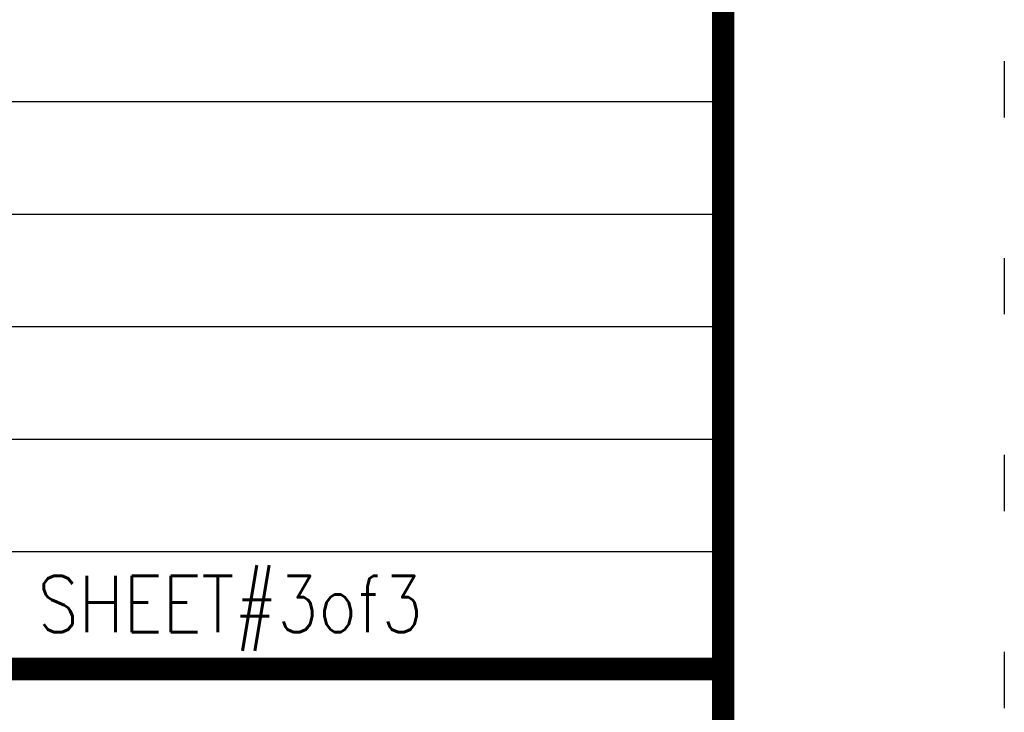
# Model space of a CAD drawing. Header units: feet. Extents: x -26.5 to 0.6, y 11.5 to 22.5.
# Tile 620 of 622: x -1.2 to 0.6, y 12.9 to 14.2. Entities that reach past the tile are written whole.
import ezdxf

# ---------------------------------------------------------------- set-up
doc = ezdxf.new("R2010")
doc.units = ezdxf.units.FT
doc.header["$MEASUREMENT"] = 0
doc.linetypes.add('DOT2', pattern=[0.125, 0, -0.125])
doc.layers.get('0').update_dxf_attribs({"linetype": 'CONTINUOUS'})
doc.layers.get('DEFPOINTS').update_dxf_attribs({"linetype": 'CONTINUOUS'})
doc.layers.add('BORDER', color=252, linetype='CONTINUOUS')
doc.styles.add('Romans', font='romans.shx', dxfattribs={"width": 0.85})

msp = doc.modelspace()

# ---------------------------------------------------------------- linework, layer by layer
for points in [[(-7.4456, 14.024), (0.0544, 14.024)], [(-7.4456, 13.824), (0.0544, 13.824)], [(-7.4456, 13.624), (0.0544, 13.624)], [(-7.4456, 13.424), (0.0544, 13.424)], [(-7.4456, 13.224), (0.0544, 13.224)]]:
    msp.add_lwpolyline(points)
at = {"layer": 'BORDER', "color": 7, "const_width": 0.04}
msp.add_lwpolyline([(-7.4456, 11.9959), (-7.4456, 21.9959), (0.0544, 21.9959), (0.0544, 11.9959)], close=True, dxfattribs=at)
msp.add_lwpolyline([(-7.4456, 13.0154), (0.0544, 13.0154)], dxfattribs=at)
at = {"layer": 'DEFPOINTS', "color": 7, "linetype": 'DOT2', "ltscale": 2}
msp.add_lwpolyline([(-7.9456, 11.4959), (-7.9456, 22.4959), (0.5544, 22.4959), (0.5544, 11.4959)], close=True, dxfattribs=at)

# ---------------------------------------------------------------- texts
at = {"layer": 'BORDER', "color": 7, "style": 'Romans', "width": 0.85}
msp.add_text('SHEET#3of3 ', height=0.1, dxfattribs=at).set_placement((-1.1647, 13.0809))

doc.saveas('drawing.dxf')
